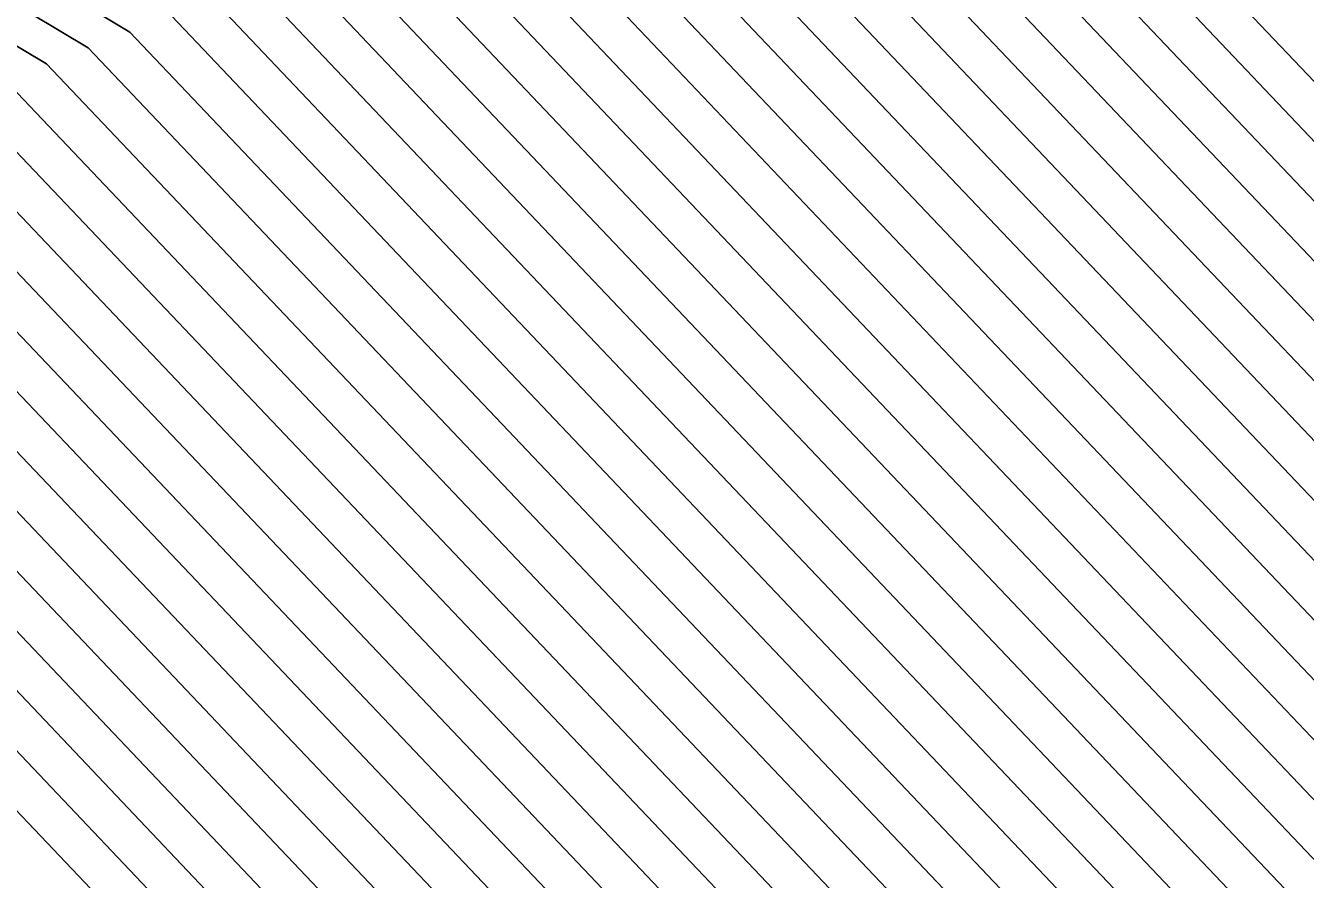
# Model space of a CAD drawing. Extents: x 2188792 to 2191981, y 386090 to 389710.
# Drawn here: x 2191397.904 to 2191399.784, y 389160.017 to 389161.271 of the extents above; entities that cross this region are included whole.
import ezdxf

# ---------------------------------------------------------------- set-up
doc = ezdxf.new("R2010")
doc.units = 0
doc.layers.add('DTM Contours Major', color=7, linetype='Continuous')
doc.layers.add('DTM Contours Minor', color=7, linetype='Continuous')

msp = doc.modelspace()

# ---------------------------------------------------------------- linework, layer by layer
at = {"layer": 'DTM Contours Major'}
for points in [[(2191424.4894, 389137.2362), (2191422.1355, 389137.3352), (2191421.681, 389137.4897), (2191420.9275, 389139.1579), (2191420.8237, 389139.2667), (2191415.9148, 389144.3995), (2191415.024, 389145.3265), (2191410.1914, 389150.3775), (2191405.7986, 389154.969), (2191404.2111, 389156.5825), (2191399.9158, 389161.063), (2191399.284, 389161.7284), (2191393.2929, 389165.32)], [(2191423.2994, 389133.0123), (2191421.9833, 389136.3014), (2191421.8197, 389136.5037), (2191420.6997, 389138.9831), (2191420.3777, 389139.3207), (2191416.0536, 389143.8421), (2191414.2319, 389145.7378), (2191409.9574, 389150.2055), (2191406.0718, 389154.2668), (2191403.6572, 389156.7209), (2191399.8722, 389160.6691), (2191398.9772, 389161.6117), (2191393.6999, 389164.7754)], [(2191424.5344, 389128.5646), (2191423.1736, 389132.3463), (2191423.0794, 389133.0688), (2191421.8327, 389136.1844), (2191421.4352, 389136.6759), (2191420.472, 389138.8084), (2191419.9318, 389139.3747), (2191416.1924, 389143.2846), (2191413.4397, 389146.1491), (2191409.7233, 389150.0336), (2191406.345, 389153.5646), (2191403.1033, 389156.8593), (2191399.8287, 389160.2752), (2191398.6705, 389161.4949), (2191394.1069, 389164.2308)], [(2191423.7673, 389129.6059), (2191422.9101, 389131.9881), (2191422.7148, 389133.4868), (2191421.6821, 389136.0675), (2191421.0507, 389136.8482), (2191420.2442, 389138.6336), (2191419.4858, 389139.4287), (2191416.3312, 389142.7271), (2191412.6476, 389146.5604), (2191409.4892, 389149.8616), (2191406.6182, 389152.8624), (2191402.5495, 389156.9977), (2191399.7852, 389159.8812), (2191398.3638, 389161.3782), (2191394.5139, 389163.6862)], [(2191398.0571, 389161.2614), (2191394.9209, 389163.1416), (2191390.1791, 389163.4257), (2191389.4637, 389163.3106), (2191389.6072, 389163.1777), (2191388.4617, 389162.0592), (2191387.2976, 389161.0931), (2191385.0414, 389159.8349), (2191381.8179, 389157.9227), (2191380.653, 389157.391), (2191377.2186, 389154.3093), (2191376.5864, 389153.8091), (2191373.684, 389150.9575), (2191372.31, 389149.751), (2191369.2251, 389147.1314), (2191368.5681, 389146.5906), (2191365.5419, 389145.7108), (2191364.7083, 389145.5439), (2191364.1879, 389145.9189), (2191363.2867, 389145.733), (2191360.5572, 389146.9789)], [(2191419.3443, 389115.5182), (2191419.5631, 389116.8509), (2191420.6096, 389121.0505), (2191421.2094, 389122.3494), (2191421.7214, 389125.3264), (2191421.7765, 389127.455), (2191422.4561, 389129.1677), (2191422.858, 389129.3001), (2191422.8457, 389129.7806), (2191423.0002, 389130.6471), (2191422.6466, 389131.6299), (2191422.3502, 389133.9047), (2191421.5315, 389135.9506), (2191420.6661, 389137.0204), (2191420.0165, 389138.4588), (2191419.0398, 389139.4827), (2191416.4701, 389142.1697), (2191411.8555, 389146.9717), (2191409.2552, 389149.6896), (2191406.8914, 389152.1602), (2191401.9956, 389157.1361), (2191399.7416, 389159.4873), (2191398.0571, 389161.2614)], [(2191414.7647, 389115.1109), (2191416.8807, 389117.8501), (2191417.5202, 389120.4163), (2191419.1668, 389123.9819), (2191419.3336, 389124.952), (2191419.3515, 389125.6455), (2191421.2246, 389130.3663), (2191422.3326, 389130.7313), (2191422.3083, 389131.678), (2191422.3179, 389131.7716), (2191421.9855, 389134.3227), (2191421.3809, 389135.8336), (2191420.2816, 389137.1927), (2191419.7887, 389138.284), (2191418.5939, 389139.5367), (2191416.6089, 389141.6122), (2191411.0634, 389147.383), (2191409.0211, 389149.5176), (2191407.1647, 389151.458), (2191401.4417, 389157.2745), (2191399.6981, 389159.0934), (2191397.7504, 389161.1447)], [(2191410.4605, 389114.4653), (2191411.6067, 389116.3449), (2191414.4155, 389119.9957), (2191415.6155, 389121.7872), (2191417.4496, 389125.6902), (2191419.2689, 389130.3642), (2191420.7382, 389131.8144), (2191420.9027, 389131.8646), (2191421.8071, 389132.1625), (2191421.7937, 389132.6844), (2191421.8356, 389133.0927), (2191421.6209, 389134.7406), (2191421.2303, 389135.7167), (2191419.8971, 389137.365), (2191419.5609, 389138.1093), (2191418.1479, 389139.5907), (2191416.7477, 389141.0547), (2191410.2713, 389147.7943), (2191408.7871, 389149.3456), (2191407.4379, 389150.7558), (2191400.8879, 389157.413), (2191399.6546, 389158.6994), (2191397.4437, 389161.0279)], [(2191406.7032, 389112.6269), (2191410.3731, 389118.6452), (2191411.2919, 389119.8394), (2191415.1776, 389125.6407), (2191416.037, 389127.4693), (2191416.8894, 389129.6592), (2191420.688, 389133.4084), (2191421.1133, 389133.5383), (2191421.2816, 389133.5937), (2191421.2791, 389133.6908), (2191421.3533, 389134.4137), (2191421.2562, 389135.1586), (2191421.0797, 389135.5997), (2191419.5126, 389137.5372), (2191419.3332, 389137.9345), (2191417.7019, 389139.6447), (2191416.8866, 389140.4973), (2191409.4791, 389148.2056), (2191408.553, 389149.1736), (2191407.7111, 389150.0536), (2191400.334, 389157.5514), (2191399.611, 389158.3055), (2191397.137, 389160.9112)]]:
    msp.add_lwpolyline(points, dxfattribs=at)
at = {"layer": 'DTM Contours Minor'}
for points in [[(2191423.3712, 389132.7345), (2191421.9532, 389136.278), (2191421.7428, 389136.5381), (2191420.6542, 389138.9482), (2191420.2886, 389139.3315), (2191416.0814, 389143.7306), (2191414.0734, 389145.8201), (2191409.9106, 389150.1712), (2191406.1264, 389154.1263), (2191403.5464, 389156.7486), (2191399.8635, 389160.5903), (2191398.9159, 389161.5883), (2191393.7813, 389164.6665), (2191388.249, 389164.998), (2191387.928, 389165.473), (2191385.5465, 389166.1823), (2191385.2888, 389166.2561), (2191384.6133, 389165.8842), (2191383.811, 389166.8308), (2191382.774, 389166.3865), (2191372.8085, 389167.3158), (2191371.6626, 389166.4152), (2191366.6677, 389165.8746), (2191360.7939, 389170.3107)], [(2191423.2982, 389132.8181), (2191421.9231, 389136.2546), (2191421.6659, 389136.5726), (2191420.6086, 389138.9132), (2191420.1994, 389139.3423), (2191416.1091, 389143.6191), (2191413.915, 389145.9023), (2191409.8637, 389150.1368), (2191406.1811, 389153.9859), (2191403.4357, 389156.7762), (2191399.8548, 389160.5115), (2191398.8546, 389161.565), (2191393.8627, 389164.5576), (2191388.0135, 389164.908), (2191387.7692, 389165.2697), (2191385.9564, 389165.8096), (2191385.547, 389165.9268), (2191384.474, 389165.3361), (2191383.7913, 389166.1416), (2191382.4722, 389165.5766), (2191373.5905, 389166.4048), (2191372.096, 389165.2302), (2191365.5818, 389164.5252), (2191360.1507, 389168.6269)], [(2191427.4778, 389135.7343), (2191422.8914, 389136.6684), (2191422.1043, 389136.7015), (2191421.9523, 389136.7532), (2191420.8819, 389139.123), (2191420.7345, 389139.2775), (2191415.9425, 389144.2881), (2191414.8656, 389145.4088), (2191410.1446, 389150.3431), (2191405.8532, 389154.8285), (2191404.1003, 389156.6101), (2191399.9071, 389160.9842), (2191399.2226, 389161.7051), (2191393.3743, 389165.2111)], [(2191426.5437, 389135.0313), (2191422.2609, 389135.9036), (2191422.0737, 389136.3715), (2191422.0504, 389136.4003), (2191420.8364, 389139.088), (2191420.6453, 389139.2883), (2191415.9703, 389144.1766), (2191414.7071, 389145.491), (2191410.0978, 389150.3087), (2191405.9079, 389154.6881), (2191403.9895, 389156.6378), (2191399.8984, 389160.9054), (2191399.1613, 389161.6817), (2191393.4557, 389165.1022)], [(2191425.6095, 389134.3283), (2191422.6071, 389134.9398), (2191422.0435, 389136.3482), (2191421.9735, 389136.4348), (2191420.7908, 389139.0531), (2191420.5561, 389139.2991), (2191415.9981, 389144.0651), (2191414.5487, 389145.5733), (2191410.051, 389150.2743), (2191405.9625, 389154.5477), (2191403.8787, 389156.6655), (2191399.8896, 389160.8267), (2191399.0999, 389161.6584), (2191393.5371, 389164.9933)], [(2191424.6754, 389133.6253), (2191422.9533, 389133.9761), (2191422.0134, 389136.3248), (2191421.8966, 389136.4692), (2191420.7453, 389139.0181), (2191420.4669, 389139.3099), (2191416.0258, 389143.9536), (2191414.3903, 389145.6555), (2191410.0042, 389150.2399), (2191406.0171, 389154.4072), (2191403.768, 389156.6932), (2191399.8809, 389160.7479), (2191399.0386, 389161.635), (2191393.6185, 389164.8844)], [(2191424.381, 389128.7729), (2191423.1209, 389132.2746), (2191423.0065, 389133.1524), (2191421.8026, 389136.161), (2191421.3583, 389136.7104), (2191420.4264, 389138.7734), (2191419.8426, 389139.3855), (2191416.2202, 389143.1731), (2191413.2813, 389146.2314), (2191409.6765, 389149.9992), (2191406.3997, 389153.4241), (2191402.9926, 389156.887), (2191399.82, 389160.1964), (2191398.6092, 389161.4716), (2191394.1883, 389164.1219), (2191387.5042, 389164.5224), (2191387.1073, 389164.4585), (2191386.5797, 389164.6095), (2191383.9169, 389163.1435), (2191383.7122, 389163.3851), (2191381.2648, 389162.3368), (2191376.7186, 389162.7607), (2191373.8298, 389160.4905), (2191361.2382, 389159.1276)], [(2191424.5898, 389128.847), (2191423.279, 389132.4895), (2191423.2253, 389132.9016), (2191421.8929, 389136.2312), (2191421.589, 389136.607), (2191420.5631, 389138.8783), (2191420.1102, 389139.3531), (2191416.1369, 389143.5076), (2191413.7566, 389145.9846), (2191409.8169, 389150.1024), (2191406.2357, 389153.8455), (2191403.3249, 389156.8039), (2191399.8461, 389160.4327), (2191398.7932, 389161.5416), (2191393.9441, 389164.4487)], [(2191424.2276, 389128.9811), (2191423.0682, 389132.203), (2191422.9336, 389133.236), (2191421.7725, 389136.1377), (2191421.2814, 389136.7448), (2191420.3809, 389138.7385), (2191419.7534, 389139.3963), (2191416.2479, 389143.0616), (2191413.1229, 389146.3136), (2191409.6297, 389149.9648), (2191406.4543, 389153.2837), (2191402.8818, 389156.9147), (2191399.8113, 389160.1176), (2191398.5478, 389161.4482), (2191394.2697, 389164.013), (2191387.8015, 389164.4005), (2191386.9156, 389164.258), (2191386.8379, 389164.2802), (2191383.7776, 389162.5954), (2191383.6924, 389162.696), (2191380.963, 389161.5269), (2191377.5006, 389161.8497), (2191374.2633, 389159.3055), (2191360.1522, 389157.7783)], [(2191424.6878, 389128.3564), (2191423.2263, 389132.4179), (2191423.1524, 389132.9852), (2191421.8628, 389136.2078), (2191421.5121, 389136.6415), (2191420.5175, 389138.8433), (2191420.021, 389139.3639), (2191416.1647, 389143.3961), (2191413.5982, 389146.0668), (2191409.7701, 389150.068), (2191406.2904, 389153.705), (2191403.2141, 389156.8316), (2191399.8374, 389160.3539), (2191398.7319, 389161.5183), (2191394.0255, 389164.3397)], [(2191424.0742, 389129.1894), (2191423.0155, 389132.1313), (2191422.8607, 389133.3196), (2191421.7423, 389136.1143), (2191421.2045, 389136.7793), (2191420.3353, 389138.7035), (2191419.6642, 389139.4071), (2191416.2757, 389142.9501), (2191412.9645, 389146.3959), (2191409.5829, 389149.9304), (2191406.5089, 389153.1433), (2191402.771, 389156.9423), (2191399.8026, 389160.0388), (2191398.4865, 389161.4249), (2191394.3511, 389163.904)], [(2191423.9207, 389129.3976), (2191422.9628, 389132.0597), (2191422.7877, 389133.4032), (2191421.7122, 389136.0909), (2191421.1276, 389136.8137), (2191420.2898, 389138.6686), (2191419.575, 389139.4179), (2191416.3035, 389142.8386), (2191412.8061, 389146.4781), (2191409.5361, 389149.896), (2191406.5636, 389153.0028), (2191402.6602, 389156.97), (2191399.7939, 389159.96), (2191398.4252, 389161.4015), (2191394.4325, 389163.7951)], [(2191397.9958, 389161.2381), (2191395.0023, 389163.0327), (2191390.4764, 389163.3038), (2191389.7935, 389163.194), (2191389.9553, 389163.0441), (2191388.6635, 389161.7827), (2191387.3507, 389160.6932), (2191385.2284, 389159.5098), (2191382.1965, 389157.7112), (2191380.7892, 389157.0687), (2191377.535, 389154.1488), (2191376.7583, 389153.5343), (2191374.0105, 389150.8346), (2191372.3329, 389149.3615), (2191369.4119, 389146.881), (2191368.5952, 389146.2088), (2191365.7831, 389145.3913), (2191364.7343, 389145.1812), (2191364.0794, 389145.653), (2191363.247, 389145.4814)], [(2191397.9344, 389161.2147), (2191395.0837, 389162.9237), (2191390.7736, 389163.182), (2191390.1233, 389163.0773), (2191390.3033, 389162.9105), (2191388.8653, 389161.5062), (2191387.4037, 389160.2933), (2191385.4155, 389159.1846), (2191382.5751, 389157.4996), (2191380.9253, 389156.7465), (2191377.8514, 389153.9883), (2191376.9302, 389153.2595), (2191374.3371, 389150.7117), (2191372.3558, 389148.972), (2191369.5986, 389146.6307), (2191368.6223, 389145.827), (2191366.0243, 389145.0717), (2191364.7602, 389144.8185), (2191363.971, 389145.3872), (2191363.2073, 389145.2297)], [(2191423.6139, 389129.8141), (2191422.8574, 389131.9164), (2191422.6419, 389133.5704), (2191421.652, 389136.0441), (2191420.9738, 389136.8826), (2191420.1987, 389138.5986), (2191419.3966, 389139.4395), (2191416.359, 389142.6156), (2191412.4892, 389146.6427), (2191409.4424, 389149.8272), (2191406.6729, 389152.7219), (2191402.4387, 389157.0254), (2191399.7765, 389159.8024), (2191398.3025, 389161.3548)], [(2191422.8352, 389114.9713), (2191421.7709, 389117.1117), (2191422.4708, 389121.375), (2191422.4359, 389121.5233), (2191422.816, 389123.5854), (2191423.154, 389125.5511), (2191423.188, 389126.8606), (2191423.1856, 389128.4809), (2191423.4605, 389130.0223), (2191422.8047, 389131.8448), (2191422.5689, 389133.654), (2191421.6219, 389136.0207), (2191420.8969, 389136.9171), (2191420.1531, 389138.5637), (2191419.3074, 389139.4503), (2191416.3868, 389142.5042), (2191412.3308, 389146.7249), (2191409.3956, 389149.7928), (2191406.7275, 389152.5815), (2191402.3279, 389157.0531), (2191399.7678, 389159.7237), (2191398.2411, 389161.3315)], [(2191421.7762, 389114.943), (2191420.962, 389116.5806), (2191421.5294, 389120.0361), (2191421.8453, 389121.3042), (2191422.0265, 389121.6964), (2191422.6765, 389125.4762), (2191422.7465, 389128.1788), (2191422.9487, 389128.6882), (2191423.0682, 389128.7276), (2191423.0646, 389128.8705), (2191423.3071, 389130.2306), (2191422.752, 389131.7731), (2191422.496, 389133.7375), (2191421.5917, 389135.9973), (2191420.8199, 389136.9515), (2191420.1076, 389138.5287), (2191419.2182, 389139.4611), (2191416.4145, 389142.3927), (2191412.1724, 389146.8072), (2191409.3488, 389149.7584), (2191406.7822, 389152.4411), (2191402.2171, 389157.0808), (2191399.7591, 389159.6449), (2191398.1798, 389161.3081)], [(2191420.7173, 389114.9148), (2191420.1532, 389116.0494), (2191420.5463, 389118.4435), (2191421.2275, 389121.1773), (2191421.6179, 389122.0229), (2191422.1989, 389125.4013), (2191422.2615, 389127.8169), (2191422.7024, 389128.928), (2191422.9631, 389129.0138), (2191422.9551, 389129.3256), (2191423.1537, 389130.4388), (2191422.6993, 389131.7015), (2191422.4231, 389133.8211), (2191421.5616, 389135.9739), (2191420.743, 389136.986), (2191420.062, 389138.4938), (2191419.129, 389139.4719), (2191416.4423, 389142.2812), (2191412.0139, 389146.8894), (2191409.302, 389149.724), (2191406.8368, 389152.3006), (2191402.1064, 389157.1084), (2191399.7503, 389159.5661), (2191398.1185, 389161.2848)], [(2191418.58, 389115.2583), (2191419.9917, 389120.9237), (2191420.8009, 389122.6759), (2191421.2438, 389125.2515), (2191421.2915, 389127.0931), (2191422.2098, 389129.4074), (2191422.7529, 389129.5863), (2191422.7363, 389130.2356), (2191422.8468, 389130.8553), (2191422.5939, 389131.5582), (2191422.2772, 389133.9883), (2191421.5014, 389135.9272), (2191420.5892, 389137.0549), (2191419.9709, 389138.4239), (2191418.9506, 389139.4935), (2191416.4978, 389142.0582), (2191411.6971, 389147.054), (2191409.2084, 389149.6552), (2191406.9461, 389152.0197), (2191401.8848, 389157.1638), (2191399.7329, 389159.4085), (2191397.9958, 389161.2381)], [(2191418.0408, 389115.4473), (2191419.3738, 389120.7968), (2191420.3923, 389123.0024), (2191420.7662, 389125.1767), (2191420.8065, 389126.7312), (2191421.9635, 389129.6471), (2191422.6478, 389129.8726), (2191422.6269, 389130.6906), (2191422.6934, 389131.0636), (2191422.5412, 389131.4866), (2191422.2043, 389134.0719), (2191421.4713, 389135.9038), (2191420.5123, 389137.0893), (2191419.9254, 389138.3889), (2191418.8614, 389139.5043), (2191416.5256, 389141.9467), (2191411.5387, 389147.1362), (2191409.1616, 389149.6208), (2191407.0007, 389151.8793), (2191401.7741, 389157.1915), (2191399.7242, 389159.3297), (2191397.9344, 389161.2147)], [(2191416.6684, 389114.9722), (2191417.6541, 389116.2482), (2191418.756, 389120.67), (2191419.9838, 389123.3289), (2191420.2887, 389125.1018), (2191420.3215, 389126.3693), (2191421.7172, 389129.8869), (2191422.5427, 389130.1588), (2191422.5175, 389131.1457), (2191422.54, 389131.2718), (2191422.4885, 389131.415), (2191422.1314, 389134.1555), (2191421.4411, 389135.8804), (2191420.4354, 389137.1238), (2191419.8798, 389138.354), (2191418.7723, 389139.5151), (2191416.5534, 389141.8352), (2191411.3802, 389147.2185), (2191409.1147, 389149.5864), (2191407.0554, 389151.7389), (2191401.6633, 389157.2192), (2191399.7155, 389159.2509), (2191397.8731, 389161.1914)], [(2191415.7165, 389115.0415), (2191417.2674, 389117.0492), (2191418.1381, 389120.5431), (2191419.5753, 389123.6554), (2191419.8111, 389125.0269), (2191419.8365, 389126.0074), (2191421.4709, 389130.1266), (2191422.4377, 389130.4451), (2191422.4112, 389131.4767), (2191422.4144, 389131.5074), (2191422.0584, 389134.2391), (2191421.411, 389135.857), (2191420.3585, 389137.1582), (2191419.8342, 389138.319), (2191418.6831, 389139.5259), (2191416.5811, 389141.7237), (2191411.2218, 389147.3007), (2191409.0679, 389149.552), (2191407.11, 389151.5984), (2191401.5525, 389157.2469), (2191399.7068, 389159.1722), (2191397.8117, 389161.168)], [(2191413.8129, 389115.1802), (2191416.494, 389118.651), (2191416.9023, 389120.2895), (2191418.7582, 389124.3085), (2191418.856, 389124.8771), (2191418.8665, 389125.2836), (2191420.9783, 389130.6061), (2191422.2275, 389131.0175), (2191422.2054, 389131.8793), (2191422.2215, 389132.0359), (2191421.9126, 389134.4063), (2191421.3508, 389135.8102), (2191420.2047, 389137.2272), (2191419.7431, 389138.2491), (2191418.5047, 389139.5475), (2191416.6367, 389141.5007), (2191410.905, 389147.4653), (2191408.9743, 389149.4832), (2191407.2193, 389151.3175), (2191401.331, 389157.3022), (2191399.6894, 389159.0146), (2191397.6891, 389161.1213)], [(2191422.1025, 389132.0806), (2191422.125, 389132.3001), (2191421.8397, 389134.4898), (2191421.3207, 389135.7868), (2191420.1278, 389137.2616), (2191419.6976, 389138.2141), (2191418.4155, 389139.5583), (2191416.6644, 389141.3892), (2191410.7465, 389147.5475), (2191408.9275, 389149.4488), (2191407.274, 389151.1771), (2191401.2202, 389157.3299), (2191399.6807, 389158.9358), (2191397.6277, 389161.098)], [(2191412.1001, 389115.4248), (2191415.665, 389120.0582), (2191415.7906, 389120.2458), (2191418.0147, 389124.9786), (2191420.2208, 389130.6462), (2191420.7583, 389131.1768), (2191420.8185, 389131.1951), (2191422.0173, 389131.59), (2191421.9996, 389132.2818), (2191422.0285, 389132.5643), (2191421.7667, 389134.5734), (2191421.2905, 389135.7634), (2191420.0509, 389137.2961), (2191419.652, 389138.1792), (2191418.3263, 389139.5691), (2191416.6922, 389141.2777), (2191410.5881, 389147.6298), (2191408.8807, 389149.4144), (2191407.3286, 389151.0367), (2191401.1094, 389157.3576), (2191399.672, 389158.857), (2191397.5664, 389161.0746)], [(2191411.212, 389114.833), (2191411.8534, 389115.8848), (2191415.0402, 389120.0269), (2191415.7031, 389121.0165), (2191417.7322, 389125.3344), (2191419.7448, 389130.5052), (2191420.7482, 389131.4956), (2191420.8606, 389131.5299), (2191421.9122, 389131.8763), (2191421.8967, 389132.4831), (2191421.9321, 389132.8285), (2191421.6938, 389134.657), (2191421.2604, 389135.7401), (2191419.974, 389137.3305), (2191419.6065, 389138.1442), (2191418.2371, 389139.5799), (2191416.72, 389141.1662), (2191410.4297, 389147.712), (2191408.8339, 389149.38), (2191407.3832, 389150.8962), (2191400.9986, 389157.3853), (2191399.6633, 389158.7782), (2191397.505, 389161.0513)], [(2191409.7091, 389114.0976), (2191411.36, 389116.805), (2191413.7908, 389119.9644), (2191415.5279, 389122.5579), (2191417.1671, 389126.046), (2191418.793, 389130.2232), (2191420.7282, 389132.1332), (2191420.9448, 389132.1993), (2191421.702, 389132.4487), (2191421.6908, 389132.8857), (2191421.7392, 389133.3569), (2191421.548, 389134.8242), (2191421.2002, 389135.6933), (2191419.8202, 389137.3994), (2191419.5154, 389138.0743), (2191418.0587, 389139.6015), (2191416.7755, 389140.9432), (2191410.1128, 389147.8766), (2191408.7402, 389149.3112), (2191407.4925, 389150.6153), (2191400.7771, 389157.4406), (2191399.6459, 389158.6207), (2191397.3823, 389161.0046)], [(2191408.9576, 389113.7299), (2191411.1133, 389117.265), (2191413.1661, 389119.9332), (2191415.4403, 389123.3286), (2191416.8846, 389126.4019), (2191418.3171, 389130.0822), (2191420.7181, 389132.452), (2191420.987, 389132.5341), (2191421.5969, 389132.735), (2191421.5879, 389133.087), (2191421.6427, 389133.6211), (2191421.475, 389134.9078), (2191421.1701, 389135.6699), (2191419.7433, 389137.4339), (2191419.4698, 389138.0394), (2191417.9695, 389139.6123), (2191416.8033, 389140.8317), (2191409.9544, 389147.9588), (2191408.6934, 389149.2768), (2191407.5472, 389150.4749), (2191400.6663, 389157.4683), (2191399.6372, 389158.5419), (2191397.321, 389160.9812)], [(2191408.2061, 389113.3622), (2191410.8666, 389117.7251), (2191412.5413, 389119.9019), (2191415.3528, 389124.0993), (2191416.602, 389126.7577), (2191417.8412, 389129.9412), (2191420.7081, 389132.7708), (2191421.0291, 389132.8688), (2191421.4918, 389133.0212), (2191421.485, 389133.2883), (2191421.5462, 389133.8853), (2191421.4021, 389134.9914), (2191421.1399, 389135.6465), (2191419.6664, 389137.4683), (2191419.4243, 389138.0044), (2191417.8803, 389139.6231), (2191416.831, 389140.7202), (2191409.796, 389148.0411), (2191408.6466, 389149.2424), (2191407.6018, 389150.3345), (2191400.5556, 389157.496), (2191399.6285, 389158.4631), (2191397.2597, 389160.9579)], [(2191407.4547, 389112.9945), (2191410.6198, 389118.1852), (2191411.9166, 389119.8706), (2191415.2652, 389124.87), (2191416.3195, 389127.1135), (2191417.3653, 389129.8002), (2191420.6981, 389133.0896), (2191421.0712, 389133.2035), (2191421.3867, 389133.3075), (2191421.3821, 389133.4896), (2191421.4498, 389134.1495), (2191421.3292, 389135.075), (2191421.1098, 389135.6231), (2191419.5895, 389137.5028), (2191419.3787, 389137.9695), (2191417.7911, 389139.6339), (2191416.8588, 389140.6088), (2191409.6376, 389148.1233), (2191408.5998, 389149.208), (2191407.6565, 389150.194), (2191400.4448, 389157.5237), (2191399.6198, 389158.3843), (2191397.1983, 389160.9345)]]:
    msp.add_lwpolyline(points, dxfattribs=at)

doc.saveas('drawing.dxf')
